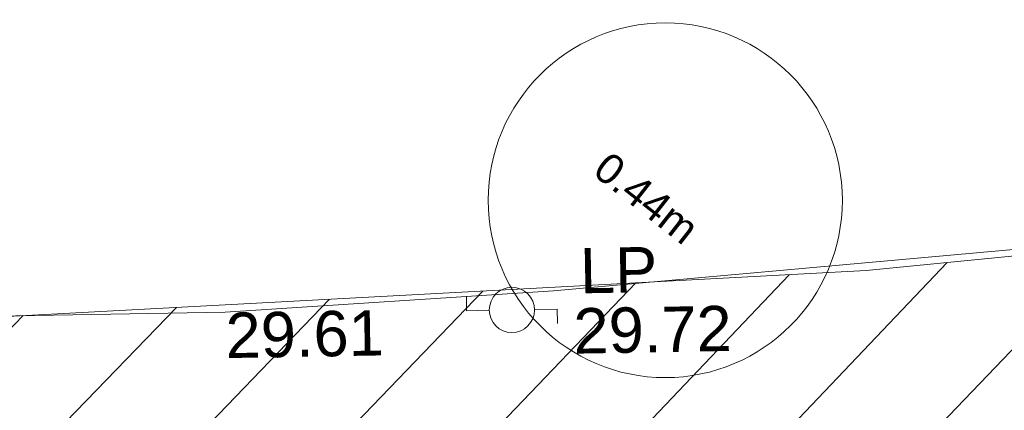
# Model space of a CAD drawing. Header units: millimetres. Extents: x -287732 to 520720, y -103372 to 287754.
# Tile 266 of 380: x 39645 to 47804, y 169980 to 173212. Entities that reach past the tile are written whole.
import ezdxf

# ---------------------------------------------------------------- set-up
doc = ezdxf.new("R2010")
doc.units = ezdxf.units.MM
for name, pattern in [('IMPORT-HIDDEN2 _3_', [4762.5, 3175, -1587.5]), ('IMPORT-UG_ELEC_QLB2 _2_', [2500, 1500, -300.0000000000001, 0, -50, 150, -300.0000000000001, 0, -200]), ('IMPORT-UG_ELEC_STREET LIGHTING_QLB2 _2_', [2700, 1500, -300.0000000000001, 0, -250, 150, -300.0000000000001, 0, -200])]:
    doc.linetypes.add(name, pattern=pattern)
for name, color, linetype, lineweight, true_color in [('00_TOPO_FENCE', 7, 'Continuous', 9, 0x3f7f4f), ('00_TOPO_FURN_LAMP_POST', 7, 'Continuous', 9, 0x666666), ('12333-PUM-2D-U-0001-C01 - Rev2_REVIT IMPORT_dwg', 7, 'Continuous', 9, 0x767676), ('PUM-CHAMBER EXTENTS', 6, 'IMPORT-HIDDEN2 _3_', 9, 0xff00ff), ('PUM-ELECTRIC-QLB2', 1, 'IMPORT-UG_ELEC_QLB2 _2_', 9, 0xff0000), ('PUM-UNABLE TO SURVEY', 190, 'Continuous', 9, 0x7f00ff)]:
    doc.layers.add(name, color=color, linetype=linetype, lineweight=lineweight, true_color=true_color)
doc.layers.add('SM-QC COMPLETED', color=7, linetype='Continuous', lineweight=9)
doc.styles.add('Arial_1', font='arial.ttf', dxfattribs={"height": 250})
doc.styles.add('Swis721 Lt BT_2', font='swissl.ttf', dxfattribs={"height": 375})

# ---------------------------------------------------------------- blocks, each defined once
blk = doc.blocks.new('12333-PUM-2D-U-0001-C01 - Rev2_REVIT IMPORT_dwg_MSL_Lamp_Post_SYM-2077199-Site Location Plan Proposed')
at = {"layer": '00_TOPO_FURN_LAMP_POST', "color": 254, "true_color": 0xcccccc, "flags": 128}
for points in [[(-500.1060478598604, 0), (-1000.212095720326, 0), (-1000.212095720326, 316.7338303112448)], [(500.1060478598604, 0), (1000.21209571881, 0), (1000.21209571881, -316.7338303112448)]]:
    blk.add_lwpolyline(points, dxfattribs=at)
at = {"layer": '00_TOPO_FURN_LAMP_POST', "color": 254, "true_color": 0xcccccc}
blk.add_circle((0, 0), 500.1060478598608, dxfattribs=at)
blk = doc.blocks.new('12333-PUM-2D-U-0001-C01 - Rev2_REVIT IMPORT_dwg_MGS62954_T2_Galway_ITM_3d_Rev1-2077680-Site Location Plan Proposed')
at = {"layer": '00_TOPO_FENCE', "color": 254, "true_color": 0xcccccc, "flags": 128}
blk.add_lwpolyline([(533917210.8499774, 725719413.5790299), (533920897.2640228, 725722460.6173444), (533924975.9873791, 725723213.0356815), (533932823.7300687, 725724684.2544779), (533936834.055387, 725725447.237831), (533940594.3079119, 725725466.5095569), (533946282.1384676, 725725466.6874782), (533949005.3609898, 725725595.4479479), (533953007.702599, 725725884.8935101), (533956868.8166245, 725726174.3537374), (533962564.0963076, 725726634.5533946), (533967466.2553149, 725727097.478056), (533974024.9029548, 725727775.8969332), (533981580.335156, 725728558.1503834), (533988359.9939132, 725729322.6214049), (533990621.588184, 725729601.8056607), (533993695.2178851, 725730037.3716668), (533996392.6667585, 725727018.971834)], dxfattribs=at)
at = {"xscale": 0.375, "yscale": 0.375, "zscale": 0.375}
blk.add_blockref('12333-PUM-2D-U-0001-C01 - Rev2_REVIT IMPORT_dwg_MSL_Lamp_Post_SYM-2077199-Site Location Plan Proposed', (533948657.6379359, 725725444.2401861), dxfattribs=at)
at = {"layer": '00_TOPO_FENCE', "color": 251, "true_color": 0x666666, "insert": (533946282.1000001, 725725461.9296079), "char_height": 375, "width": 1495.902363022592, "attachment_point": 1, "line_spacing_factor": 1.005061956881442, "style": 'Swis721 Lt BT_2'}
blk.add_mtext('29.61', dxfattribs=at)
at = {"layer": '00_TOPO_FURN_LAMP_POST', "char_height": 375, "attachment_point": 1, "line_spacing_factor": 1.005061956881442, "style": 'Swis721 Lt BT_2'}
for s, insert, width in [('LP', (533949227.0344113, 725725946.2703948), 707.5855621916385), ('29.72', (533949164.7518266, 725725448.3215517), 1495.902363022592)]:
    blk.add_mtext(s, dxfattribs=dict(at, insert=insert, width=width))
blk = doc.blocks.new('12333-PUM-2D-U-0001-C01 - Rev2_REVIT IMPORT_dwg-1620468-Site Location Plan Proposed')
at = {"layer": 'PUM-CHAMBER EXTENTS', "true_color": 0xfff4d4}
h = blk.add_hatch(dxfattribs=at)
h.set_pattern_fill('FP_14', style=0, pattern_type=2)
h.set_pattern_definition([(45, (-533641079.65, -725615854.3560001), (-618.7184335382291, 618.7184335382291), [])])
h.paths.add_polyline_path([(351699.7223387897, 60394.56140982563), (351708.9931529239, 60906.25732130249), (352393.2163071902, 60898.13015708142), (353041.6677554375, 66223.39089351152), (353206.9931679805, 73966.25732118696), (353982.8594361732, 73952.71452510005), (354317.3501528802, 76699.64382133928), (358888.3501528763, 76111.64382135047), (361222.350152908, 86809.64382132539), (361563.3501529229, 88895.64382133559), (363078.3501529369, 90435.64382137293), (363904.3501529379, 101867.6438212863), (365385.1266995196, 110525.3932341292), (365230.9820148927, 110551.7047199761), (365498.4008083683, 111226.8875165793), (365470.0968050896, 111952.5482150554), (365624.7061381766, 111926.1574136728), (366051.3501529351, 114420.6438213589), (364898.3501528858, 114331.6438213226), (360524.3501529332, 111561.643821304), (356416.7002318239, 111258.678218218), (357929.2858412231, 111182.0907012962), (360544.5530249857, 111349.5624075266), (360546.5568067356, 111049.5690885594), (355314.0187962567, 111014.6190039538), (355309.6134037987, 111177.0234435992), (355277.3501528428, 111174.6438213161), (352644.3501529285, 114141.6438213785), (338239.8330883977, 112460.2766464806), (329804.3501528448, 111555.6438213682), (319532.3501528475, 110592.6438213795), (310517.3501528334, 109863.6438213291), (302620.3501528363, 109581.6438213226), (295825.3501529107, 109566.6438213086), (279813.350152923, 106549.6438213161), (276140.8366145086, 103581.1872824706), (276061.814112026, 103425.8629484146), (271406.8224872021, 105468.1551963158), (271509.3894614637, 105701.9358727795), (267649.3501529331, 107463.6438213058), (260223.350152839, 100640.6438213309), (259796.3501529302, 72682.64382134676), (269496.3501528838, 64316.64382130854), (273776.3501529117, 63665.64382135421), (309011.3501528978, 62955.64382139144), (311037.3501528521, 62074.6438213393), (338250.4136490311, 60841.37633496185), (351699.5658924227, 60394.56660730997)])
h.paths.add_polyline_path([(268358.9909750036, 65556.86419187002), (264596.4920611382, 69167.41490751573), (264804.2082447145, 69383.87273540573), (266581.5988270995, 67470.36930634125), (268566.7072650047, 65773.32227584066), (268393.5501527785, 65592.87780161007)])
h.paths.add_polyline_path([(332379.8871528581, 67575.85382149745), (302320.8871528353, 68122.85382142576), (302332.4158496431, 68783.33241919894), (280169.8095181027, 69186.63780598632), (280330.3604934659, 78384.59702432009), (275960.0958838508, 78464.13017966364), (276108.0612945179, 86595.19465455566), (280450.151176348, 86519.40319374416), (280756.2778082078, 103341.6855813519), (302910.5740271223, 102938.5317815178), (302920.972094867, 103534.2366836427), (310787.9439886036, 103391.077438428), (310815.0515439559, 104880.7045066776), (318228.828162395, 104745.7919744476), (318301.0448391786, 108714.2766025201), (322633.8020448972, 108635.4310593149), (322539.6341878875, 103240.5581443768), (349750.1643799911, 102745.3933022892), (349310.9351529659, 74176.4228213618), (332506.0083566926, 74506.52523825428), (332420.0679097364, 69783.88557772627)])
h.paths.add_polyline_path([(262373.7501529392, 72788.24382127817), (262335.6501529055, 75226.64382126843), (265345.5501529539, 75226.64382127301), (265383.6501528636, 72864.44382129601), (265304.282726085, 72862.43451935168)])
h.paths.add_polyline_path([(261383.1501529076, 75912.44382133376), (261459.3501528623, 80789.24382130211), (267517.2501529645, 80713.04382131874), (267441.0501529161, 75836.24382126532), (261504.349508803, 75910.91930113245)])
h.paths.add_polyline_path([(302573.8228673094, 78329.5292630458), (302592.4407276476, 78963.90062831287), (306343.567266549, 78898.43991812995), (306598.9518629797, 91613.856582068), (302817.47857218, 91689.80612071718), (302824.7189976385, 92271.11380375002), (296640.3411529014, 92395.32482125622), (296360.3411528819, 78454.32482147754), (302538.3452618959, 78330.24181806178)])
h.paths.add_polyline_path([(261840.3501529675, 80865.44382132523), (261687.9501528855, 92981.24382128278), (264050.1501528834, 92981.2438213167), (264202.5501529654, 80865.44382135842), (262112.9041611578, 80865.44382132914)])
h.paths.add_polyline_path([(274664.4282881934, 104261.9875886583), (272430.0401462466, 105281.7542374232), (273799.1437452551, 104582.3695657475), (274486.1144024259, 104328.01044291)])
h.paths.add_polyline_path([(315481.3501528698, 115683.6438212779), (326437.1652111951, 116343.5766866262), (364189.3501528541, 120948.6438212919), (366744.3501529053, 124721.6438213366), (363517.3501528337, 126053.6438213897), (359872.3501529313, 126432.6438213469), (352849.3501528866, 126181.6438212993), (339104.3501528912, 124625.6438213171), (335451.3501528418, 124514.6438212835), (325145.3501528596, 123235.643821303), (319635.3501528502, 122976.6438213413), (314446.3501528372, 122493.6438213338), (313566.3501528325, 118980.6438212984), (313763.6326656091, 118640.9882366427)])
h.paths.add_polyline_path([(322305.0501529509, 119194.0438212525), (322152.6501528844, 121403.8438213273), (326724.6501528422, 121784.8438212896), (326877.0501529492, 119498.8438213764), (323355.1979920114, 119264.0536772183)])
h.paths.add_polyline_path([(328629.650152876, 120870.4438213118), (328477.2501528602, 122089.6438212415), (329810.7501529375, 122242.0438213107), (329963.150152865, 121022.843821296), (328841.381541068, 120894.6416942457)])
h.paths.add_polyline_path([(317352.0501529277, 121480.0438213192), (317352.0501529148, 121861.0438213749), (317618.7501529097, 121856.3885555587), (317618.7501529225, 121480.0438212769), (317362.3608134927, 121480.0438213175)])
h.paths.add_polyline_path([(331601.450152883, 122089.6438213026), (331144.2501529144, 122242.0438212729), (331258.5501528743, 122623.0438212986), (331715.7501528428, 122470.6438213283), (331644.5503212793, 122233.3110493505)])
at = {"layer": 'PUM-UNABLE TO SURVEY', "color": 7, "true_color": 0xfff4d4, "flags": 128}
blk.add_lwpolyline([(276146.350152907, 103585.6438212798), (279813.3501529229, 106549.643821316), (295825.3501529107, 109566.6438213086), (302620.3501528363, 109581.6438213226), (310517.3501528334, 109863.6438213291), (319532.3501528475, 110592.6438213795), (329804.3501528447, 111555.6438213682), (338504.3501529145, 112488.6438213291), (352644.3501529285, 114141.6438213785), (355277.3501528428, 111174.6438213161), (355312.9323998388, 111177.2682409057)], dxfattribs=at)
at = {"layer": 'SM-QC COMPLETED', "color": 81, "true_color": 0xaaffaa}
blk.add_circle((308864.3893061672, 110475.187154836), 1467.425282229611, dxfattribs=at)
blk.add_blockref('12333-PUM-2D-U-0001-C01 - Rev2_REVIT IMPORT_dwg_MGS62954_T2_Galway_ITM_3d_Rev1-2077680-Site Location Plan Proposed', (-533641079.6498471, -725615854.3561786))
at = {"layer": 'PUM-ELECTRIC-QLB2', "insert": (308789.2820760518, 110592.9295270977), "char_height": 250, "width": 1160.025439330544, "attachment_point": 2, "rotation": 320.8138382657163, "line_spacing_factor": 0.9417779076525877, "style": 'Arial_1'}
blk.add_mtext('0.44m', dxfattribs=at)

msp = doc.modelspace()

# ---------------------------------------------------------------- block references
at = {"layer": '12333-PUM-2D-U-0001-C01 - Rev2_REVIT IMPORT_dwg', "color": 254, "linetype": 'IMPORT-UG_ELEC_STREET LIGHTING_QLB2 _2_', "true_color": 0xffd4d4, "rotation": 0.9999999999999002}
msp.add_blockref('12333-PUM-2D-U-0001-C01 - Rev2_REVIT IMPORT_dwg-1620468-Site Location Plan Proposed', (-261895.0770586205, 55869.5817132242), dxfattribs=at)

doc.saveas('drawing.dxf')
